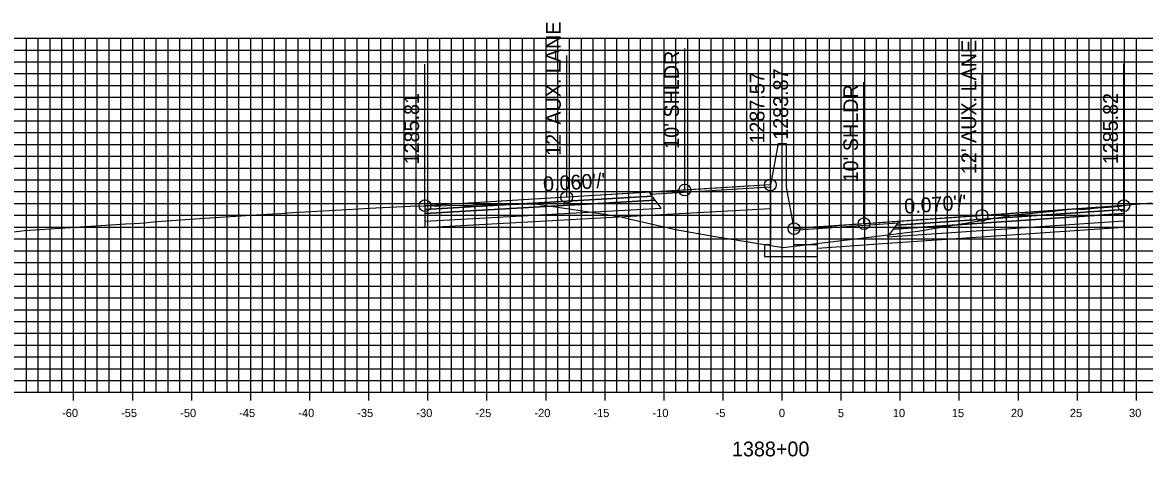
# Model space of a CAD drawing. Extents: x 674939 to 678919, y 750652 to 765176.
# Drawn here: x 678674.2 to 678769.2, y 755637.1 to 755673.9 of the extents above; entities that cross this region are included whole.
import ezdxf

# ---------------------------------------------------------------- set-up
doc = ezdxf.new("R2010")
doc.units = 0
for name, color, linetype in [('Level 10', 7, 'Continuous'), ('Level 17', 7, 'Continuous'), ('Level 18', 7, 'Continuous'), ('Level 19', 7, 'Continuous'), ('Level 20', 7, 'Continuous'), ('Level 22', 7, 'Continuous'), ('Level 23', 7, 'Continuous'), ('Level 4', 7, 'Continuous'), ('Level 8', 7, 'Continuous'), ('Level 9', 7, 'Continuous')]:
    doc.layers.add(name, color=color, linetype=linetype)

msp = doc.modelspace()

# ---------------------------------------------------------------- linework, layer by layer
at = {"layer": 'Level 10'}
msp.add_lwpolyline([(678671.634, 755655.92), (678674.364, 755656.26), (678674.376, 755656.261), (678676.974, 755656.434), (678681.271, 755656.724), (678682.927, 755656.83), (678683.648, 755656.859), (678684.133, 755656.879), (678684.596, 755656.92), (678685.013, 755656.963), (678685.273, 755656.989), (678685.637, 755657.021), (678688.794, 755657.238), (678692.238, 755657.469), (678694.019, 755657.574), (678695.828, 755657.686), (678695.934, 755657.682), (678696.123, 755657.687), (678696.649, 755657.748), (678697.122, 755657.793), (678700.19, 755657.963), (678704.13, 755658.174), (678707.019, 755658.315), (678708.246, 755658.362), (678708.285, 755658.362), (678708.358, 755658.364), (678709.072, 755658.353), (678709.626, 755658.346), (678710.165, 755658.37), (678710.81, 755658.393), (678711.565, 755658.389), (678712.117, 755658.38), (678712.324, 755658.418), (678712.416, 755658.446), (678716.235, 755658.493), (678717.606, 755658.508), (678722.944, 755657.72), (678724.892, 755657.423), (678725.697, 755657.231), (678729.497, 755656.331), (678732.864, 755655.742), (678738.621, 755654.806), (678743.104, 755655.359), (678750.015, 755656.213), (678753.682, 755656.82), (678758.236, 755657.583), (678761.489, 755657.908), (678763.441, 755658.116), (678763.512, 755658.115), (678763.64, 755658.075), (678763.769, 755658.064), (678763.912, 755658.039), (678764.94, 755658.153), (678765.512, 755658.211), (678765.769, 755658.21), (678766.126, 755658.23), (678766.77, 755658.279), (678767.089, 755658.319), (678767.461, 755658.369), (678767.641, 755658.392), (678768.17, 755658.462), (678769.805, 755658.593)], dxfattribs=at)
at = {"layer": 'Level 17'}
for points in [[(678738.203, 755663.62), (678737.533, 755660.12)], [(678738.203, 755663.62), (678738.203, 755663.62)], [(678738.203, 755663.62), (678738.863, 755663.62)], [(678738.863, 755663.62), (678738.863, 755659.923)], [(678737.533, 755660.12), (678737.533, 755655.048), (678737.033, 755655.048), (678737.033, 755654.048), (678741.533, 755654.048), (678741.533, 755655.048), (678739.533, 755655.048), (678739.533, 755656.423)], [(678738.863, 755659.923), (678739.533, 755656.423)]]:
    msp.add_lwpolyline(points, dxfattribs=at)
at = {"layer": 'Level 18'}
for points in [[(678737.533, 755660.12), (678730.285, 755659.684), (678720.285, 755659.083), (678708.285, 755658.362)], [(678767.461, 755658.369), (678755.461, 755657.533), (678745.461, 755656.836), (678739.533, 755656.423)]]:
    msp.add_lwpolyline(points, dxfattribs=at)
for points in [[(678727.403, 755659.344), (678737.533, 755659.96), (678737.533, 755660.12), (678727.285, 755659.504)], [(678708.285, 755658.362), (678708.285, 755658.032), (678727.535, 755659.164), (678727.285, 755659.504)], [(678767.461, 755658.369), (678767.461, 755658.039), (678748.211, 755656.705), (678748.461, 755657.045)], [(678748.344, 755656.885), (678739.533, 755656.263), (678739.533, 755656.423), (678748.461, 755657.045)]]:
    msp.add_lwpolyline(points, close=True, dxfattribs=at)
at = {"layer": 'Level 19'}
for points in [[(678708.285, 755658.032), (678708.285, 755657.702), (678727.785, 755658.824), (678727.535, 755659.164)], [(678708.285, 755657.702), (678708.285, 755657.042), (678728.285, 755658.144), (678727.785, 755658.824)], [(678767.461, 755658.039), (678767.461, 755657.709), (678747.961, 755656.365), (678748.211, 755656.705)], [(678767.461, 755657.709), (678767.461, 755657.049), (678747.461, 755655.685), (678747.961, 755656.365)]]:
    msp.add_lwpolyline(points, close=True, dxfattribs=at)
for points in [[(678728.285, 755657.604), (678737.533, 755658.114)], [(678708.285, 755657.042), (678708.285, 755656.502), (678728.285, 755657.604)], [(678767.461, 755657.049), (678767.463, 755656.509), (678747.461, 755655.145)], [(678747.461, 755655.145), (678741.533, 755654.741)]]:
    msp.add_lwpolyline(points, dxfattribs=at)
at = {"layer": 'Level 20'}
for p, q in [((678638.533, 755672.551), (678838.533, 755672.551)), ((678674.533, 755642.551), (678674.533, 755672.551)), ((678675.533, 755642.551), (678675.533, 755672.551)), ((678676.533, 755642.551), (678676.533, 755672.551)), ((678677.533, 755642.551), (678677.533, 755672.551)), ((678678.533, 755642.551), (678678.533, 755672.551)), ((678679.533, 755642.551), (678679.533, 755672.551)), ((678680.533, 755642.551), (678680.533, 755672.551)), ((678681.533, 755642.551), (678681.533, 755672.551)), ((678682.533, 755642.551), (678682.533, 755672.551)), ((678683.533, 755642.551), (678683.533, 755672.551)), ((678684.533, 755642.551), (678684.533, 755672.551)), ((678685.533, 755642.551), (678685.533, 755672.551)), ((678686.533, 755642.551), (678686.533, 755672.551)), ((678687.533, 755642.551), (678687.533, 755672.551)), ((678688.533, 755642.551), (678688.533, 755672.551)), ((678689.533, 755642.551), (678689.533, 755672.551)), ((678690.533, 755642.551), (678690.533, 755672.551)), ((678691.533, 755642.551), (678691.533, 755672.551)), ((678692.533, 755642.551), (678692.533, 755672.551)), ((678693.533, 755642.551), (678693.533, 755672.551)), ((678694.533, 755642.551), (678694.533, 755672.551)), ((678695.533, 755642.551), (678695.533, 755672.551)), ((678696.533, 755642.551), (678696.533, 755672.551)), ((678697.533, 755642.551), (678697.533, 755672.551)), ((678698.533, 755642.551), (678698.533, 755672.551)), ((678699.533, 755642.551), (678699.533, 755672.551)), ((678700.533, 755642.551), (678700.533, 755672.551)), ((678701.533, 755642.551), (678701.533, 755672.551)), ((678702.533, 755642.551), (678702.533, 755672.551)), ((678703.533, 755642.551), (678703.533, 755672.551)), ((678704.533, 755642.551), (678704.533, 755672.551)), ((678705.533, 755642.551), (678705.533, 755672.551)), ((678706.533, 755642.551), (678706.533, 755672.551)), ((678707.533, 755642.551), (678707.533, 755672.551)), ((678708.533, 755642.551), (678708.533, 755672.551)), ((678709.533, 755642.551), (678709.533, 755672.551)), ((678710.533, 755642.551), (678710.533, 755672.551)), ((678711.533, 755642.551), (678711.533, 755672.551)), ((678712.533, 755642.551), (678712.533, 755672.551)), ((678713.533, 755642.551), (678713.533, 755672.551)), ((678714.533, 755642.551), (678714.533, 755672.551)), ((678715.533, 755642.551), (678715.533, 755672.551)), ((678716.533, 755642.551), (678716.533, 755672.551)), ((678717.533, 755642.551), (678717.533, 755672.551)), ((678718.533, 755642.551), (678718.533, 755672.551)), ((678719.533, 755642.551), (678719.533, 755672.551)), ((678720.533, 755642.551), (678720.533, 755672.551)), ((678721.533, 755642.551), (678721.533, 755672.551)), ((678722.533, 755642.551), (678722.533, 755672.551)), ((678723.533, 755642.551), (678723.533, 755672.551)), ((678724.533, 755642.551), (678724.533, 755672.551)), ((678725.533, 755642.551), (678725.533, 755672.551)), ((678726.533, 755642.551), (678726.533, 755672.551)), ((678727.533, 755642.551), (678727.533, 755672.551)), ((678728.533, 755642.551), (678728.533, 755672.551)), ((678729.533, 755642.551), (678729.533, 755672.551)), ((678730.533, 755642.551), (678730.533, 755672.551)), ((678731.533, 755642.551), (678731.533, 755672.551)), ((678732.533, 755642.551), (678732.533, 755672.551)), ((678733.533, 755642.551), (678733.533, 755672.551)), ((678734.533, 755642.551), (678734.533, 755672.551)), ((678735.533, 755642.551), (678735.533, 755672.551)), ((678736.533, 755642.551), (678736.533, 755672.551)), ((678737.533, 755642.551), (678737.533, 755672.551)), ((678738.533, 755642.551), (678738.533, 755672.551)), ((678739.533, 755642.551), (678739.533, 755672.551)), ((678740.533, 755642.551), (678740.533, 755672.551)), ((678741.533, 755642.551), (678741.533, 755672.551)), ((678742.533, 755642.551), (678742.533, 755672.551)), ((678743.533, 755642.551), (678743.533, 755672.551)), ((678744.533, 755642.551), (678744.533, 755672.551)), ((678745.533, 755642.551), (678745.533, 755672.551)), ((678746.533, 755642.551), (678746.533, 755672.551)), ((678747.533, 755642.551), (678747.533, 755672.551)), ((678748.533, 755642.551), (678748.533, 755672.551)), ((678749.533, 755642.551), (678749.533, 755672.551)), ((678750.533, 755642.551), (678750.533, 755672.551)), ((678751.533, 755642.551), (678751.533, 755672.551)), ((678752.533, 755642.551), (678752.533, 755672.551)), ((678753.533, 755642.551), (678753.533, 755672.551)), ((678754.533, 755642.551), (678754.533, 755672.551)), ((678755.533, 755642.551), (678755.533, 755672.551)), ((678756.533, 755642.551), (678756.533, 755672.551)), ((678757.533, 755642.551), (678757.533, 755672.551)), ((678758.533, 755642.551), (678758.533, 755672.551)), ((678759.533, 755642.551), (678759.533, 755672.551)), ((678760.533, 755642.551), (678760.533, 755672.551)), ((678761.533, 755642.551), (678761.533, 755672.551)), ((678762.533, 755642.551), (678762.533, 755672.551)), ((678763.533, 755642.551), (678763.533, 755672.551)), ((678764.533, 755642.551), (678764.533, 755672.551)), ((678765.533, 755642.551), (678765.533, 755672.551)), ((678766.533, 755642.551), (678766.533, 755672.551)), ((678767.533, 755642.551), (678767.533, 755672.551)), ((678768.533, 755642.551), (678768.533, 755672.551)), ((678638.533, 755671.551), (678838.533, 755671.551)), ((678638.533, 755670.551), (678838.533, 755670.551)), ((678638.533, 755669.551), (678838.533, 755669.551)), ((678638.533, 755668.551), (678838.533, 755668.551)), ((678638.533, 755667.551), (678838.533, 755667.551)), ((678638.533, 755666.551), (678838.533, 755666.551)), ((678638.533, 755665.551), (678838.533, 755665.551)), ((678638.533, 755664.551), (678838.533, 755664.551)), ((678638.533, 755663.551), (678838.533, 755663.551)), ((678638.533, 755662.551), (678838.533, 755662.551)), ((678638.533, 755661.551), (678838.533, 755661.551)), ((678638.533, 755660.551), (678838.533, 755660.551)), ((678638.533, 755659.551), (678838.533, 755659.551)), ((678638.533, 755658.551), (678838.533, 755658.551)), ((678638.533, 755657.551), (678838.533, 755657.551)), ((678638.533, 755656.551), (678838.533, 755656.551)), ((678638.533, 755655.551), (678838.533, 755655.551)), ((678638.533, 755654.551), (678838.533, 755654.551)), ((678638.533, 755653.551), (678838.533, 755653.551)), ((678638.533, 755652.551), (678838.533, 755652.551)), ((678638.533, 755651.551), (678838.533, 755651.551)), ((678638.533, 755650.551), (678838.533, 755650.551)), ((678638.533, 755649.551), (678838.533, 755649.551)), ((678638.533, 755648.551), (678838.533, 755648.551)), ((678638.533, 755647.551), (678838.533, 755647.551)), ((678638.533, 755646.551), (678838.533, 755646.551)), ((678638.533, 755645.551), (678838.533, 755645.551)), ((678638.533, 755644.551), (678838.533, 755644.551)), ((678638.533, 755643.551), (678838.533, 755643.551)), ((678638.533, 755642.551), (678838.533, 755642.551))]:
    msp.add_line(p, q, dxfattribs=at)
at = {"layer": 'Level 23'}
for p, q in [((678730.285, 755659.684), (678730.285, 755671.684)), ((678737.533, 755660.12), (678737.533, 755672.12)), ((678708.285, 755658.362), (678708.285, 755670.362)), ((678720.285, 755659.083), (678720.285, 755671.083)), ((678767.461, 755658.369), (678767.461, 755670.369)), ((678755.461, 755657.533), (678755.461, 755669.533)), ((678739.533, 755656.423), (678739.533, 755668.423)), ((678745.461, 755656.836), (678745.461, 755668.836))]:
    msp.add_line(p, q, dxfattribs=at)
at = {"layer": 'Level 4'}
for centre in [(678730.285, 755659.684), (678737.533, 755660.12), (678708.285, 755658.362), (678720.285, 755659.083), (678767.461, 755658.369), (678755.461, 755657.533), (678745.461, 755656.836), (678739.533, 755656.423)]:
    msp.add_circle(centre, 0.5, dxfattribs=at)
at = {"layer": 'Level 8'}
for p, q in [((678678.533, 755641.851), (678678.533, 755643.251)), ((678683.533, 755641.851), (678683.533, 755643.251)), ((678688.533, 755641.851), (678688.533, 755643.251)), ((678693.533, 755641.851), (678693.533, 755643.251)), ((678698.533, 755641.851), (678698.533, 755643.251)), ((678703.533, 755641.851), (678703.533, 755643.251)), ((678708.533, 755641.851), (678708.533, 755643.251)), ((678713.533, 755641.851), (678713.533, 755643.251)), ((678718.533, 755641.851), (678718.533, 755643.251)), ((678723.533, 755641.851), (678723.533, 755643.251)), ((678728.533, 755641.851), (678728.533, 755643.251)), ((678733.533, 755641.851), (678733.533, 755643.251)), ((678738.533, 755641.851), (678738.533, 755643.251)), ((678743.533, 755641.851), (678743.533, 755643.251)), ((678748.533, 755641.851), (678748.533, 755643.251)), ((678753.533, 755641.851), (678753.533, 755643.251)), ((678758.533, 755641.851), (678758.533, 755643.251)), ((678763.533, 755641.851), (678763.533, 755643.251)), ((678768.533, 755641.851), (678768.533, 755643.251)), ((678638.533, 755642.551), (678838.533, 755642.551))]:
    msp.add_line(p, q, dxfattribs=at)

# ---------------------------------------------------------------- texts
at = {"layer": 'Level 22'}
for s, rotation, p in [("0.060'/'", 3.44043, (678718.319, 755659.566)), ("0.070'/'", 3.98581, (678748.904, 755657.678))]:
    msp.add_text(s, height=1.25, rotation=rotation, dxfattribs=at).set_placement(p)
at = {"layer": 'Level 23'}
for s, p in [("12' AUX. LANE", (678719.785, 755662.583)), ("12' AUX. LANE", (678754.961, 755661.033)), ("10' SHLDR", (678729.785, 755663.184)), ('1287.57', (678737.033, 755663.62)), ('1283.87', (678739.033, 755663.943)), ("10' SHLDR", (678744.961, 755660.336)), ('1285.81', (678707.785, 755661.862)), ('1285.82', (678766.961, 755661.869))]:
    msp.add_text(s, height=1.25, rotation=90, dxfattribs=at).set_placement(p)
at = {"layer": 'Level 9'}
for s, height, p in [('-60', 0.7, (678677.552, 755640.451)), ('-55', 0.7, (678682.546, 755640.451)), ('-50', 0.7, (678687.552, 755640.451)), ('-45', 0.7, (678692.546, 755640.451)), ('-40', 0.7, (678697.552, 755640.451)), ('-35', 0.7, (678702.546, 755640.451)), ('-30', 0.7, (678707.552, 755640.451)), ('-25', 0.7, (678712.546, 755640.451)), ('-20', 0.7, (678717.552, 755640.451)), ('-15', 0.7, (678722.546, 755640.451)), ('-10', 0.7, (678727.552, 755640.451)), ('-5', 0.7, (678732.896, 755640.451)), ('0', 0.7, (678738.252, 755640.451)), ('5', 0.7, (678743.246, 755640.451)), ('10', 0.7, (678747.902, 755640.451)), ('15', 0.7, (678752.896, 755640.451)), ('20', 0.7, (678757.902, 755640.451)), ('25', 0.7, (678762.896, 755640.451)), ('30', 0.7, (678767.902, 755640.451)), ('1388+00', 1.25, (678734.281, 755637.126))]:
    msp.add_text(s, height=height, dxfattribs=at).set_placement(p)

doc.saveas('drawing.dxf')
